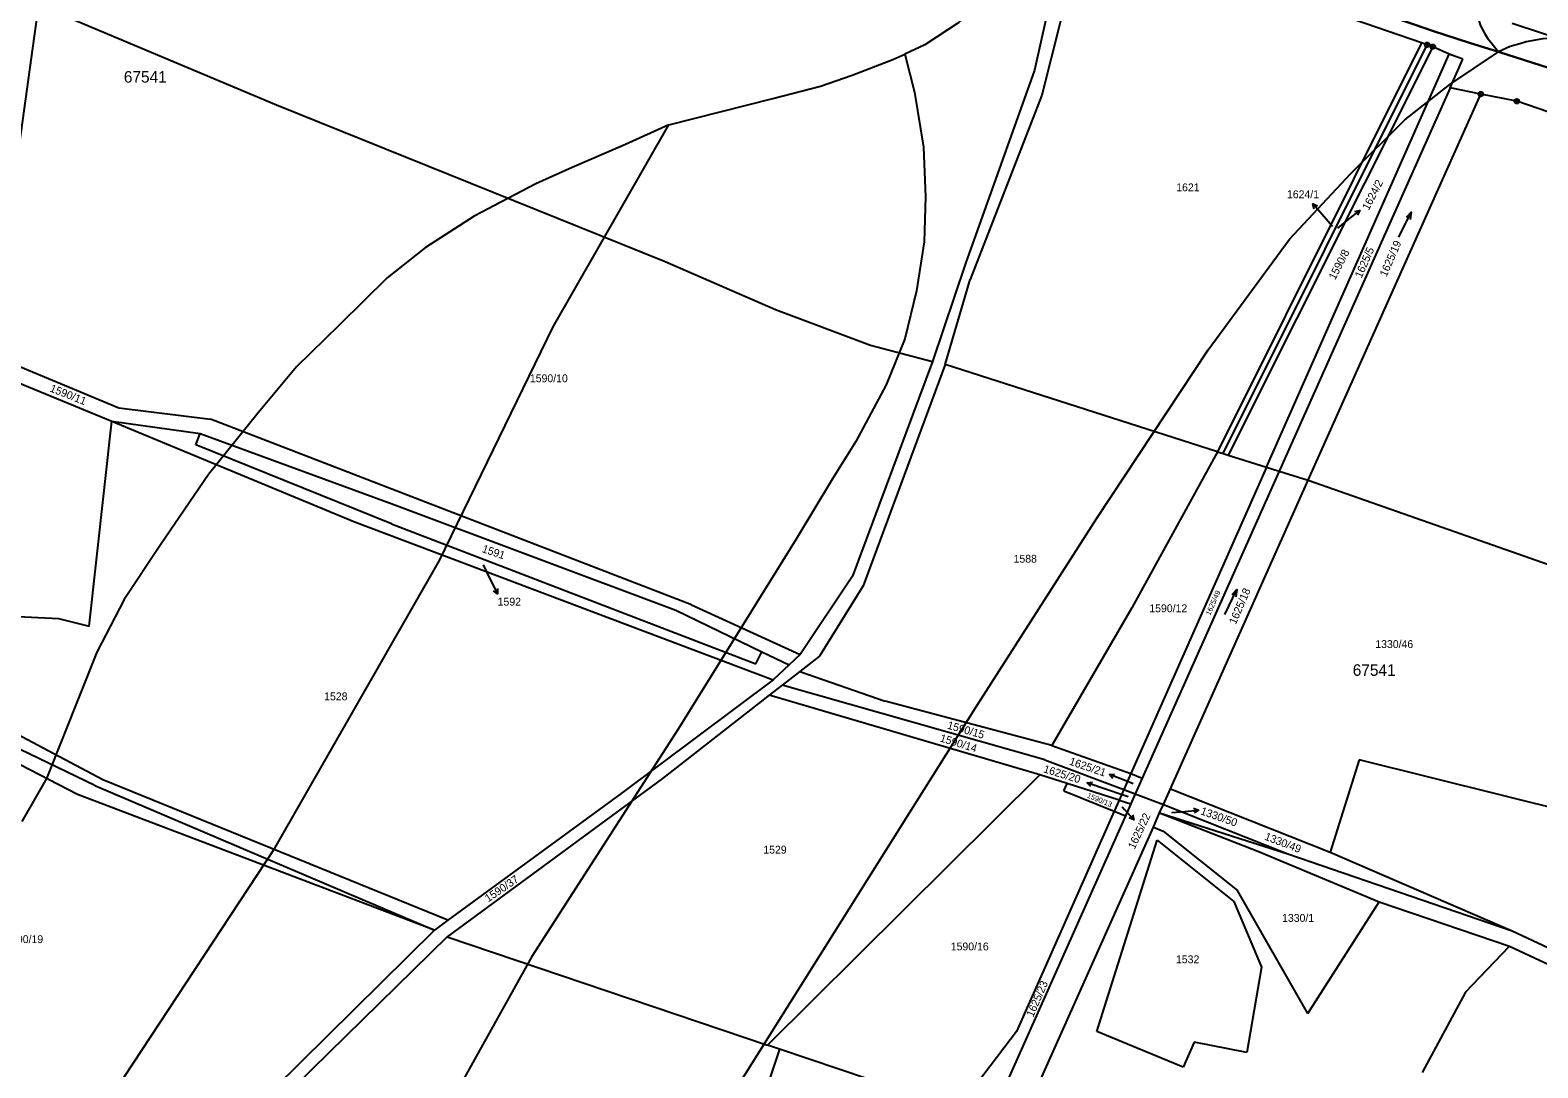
# Model space of a CAD drawing. Extents: x -546762 to -540209, y -1046851 to -1035694.
# Drawn here: x -543306.6 to -542979.8, y -1040992 to -1040767.2 of the extents above; entities that cross this region are included whole.
import ezdxf

# ---------------------------------------------------------------- set-up
doc = ezdxf.new("R2010")
doc.units = 0
for name, color, linetype in [('Vrstva 1', 7, 'Continuous'), ('Vrstva 13', 7, 'Continuous'), ('Vrstva 16', 7, 'Continuous'), ('Vrstva 18', 7, 'Continuous'), ('Vrstva 24', 7, 'Continuous'), ('Vrstva 25', 7, 'Continuous'), ('Vrstva 52', 7, 'Continuous'), ('Vrstva 53', 7, 'Continuous'), ('Vrstva 6', 7, 'Continuous')]:
    doc.layers.add(name, color=color, linetype=linetype)

msp = doc.modelspace()

# ---------------------------------------------------------------- linework, layer by layer
at = {"layer": 'Vrstva 1'}
for p, q in [((-543005, -1040769.92), (-543049.24, -1040858.55)), ((-543047.99, -1040858.94), (-543003.78, -1040770.34)), ((-543002.53, -1040770.77), (-543046.92, -1040859.27)), ((-543038.63, -1040861.86), (-542999.04, -1040772.41)), ((-542998.79, -1040779.7), (-543035.86, -1040862.72)), ((-543029.54, -1040864.69), (-542992.16, -1040781.03))]:
    msp.add_line(p, q, dxfattribs=at)
for points in [[(-542934.69, -1040782.44), (-542985.32, -1040765.72)], [(-543038.63, -1040861.86), (-543068.04, -1040928.27)], [(-543035.86, -1040862.72), (-543065.53, -1040929.24)], [(-543059.44, -1040931.59), (-543029.54, -1040864.69)], [(-543035.86, -1040862.72), (-543029.54, -1040864.69)], [(-543068.04, -1040928.27), (-543069.57, -1040931.73)], [(-543065.53, -1040929.24), (-543067.06, -1040932.67)], [(-543069.57, -1040931.73), (-543070.58, -1040934.02)], [(-543067.06, -1040932.67), (-543068.02, -1040934.83)], [(-543067.06, -1040932.67), (-543060.95, -1040934.96)], [(-543060.95, -1040934.96), (-543059.44, -1040931.59)], [(-543071.65, -1040936.44), (-543092.78, -1040984.15)], [(-543070.58, -1040934.02), (-543071.65, -1040936.44)], [(-543068.02, -1040934.83), (-543069.18, -1040937.44)], [(-543061.78, -1040936.82), (-543060.95, -1040934.96)], [(-543069.18, -1040937.44), (-543098.59, -1041003.36)], [(-543092.45, -1041005.44), (-543063.14, -1040939.88)], [(-543063.14, -1040939.88), (-543061.78, -1040936.82)], [(-543092.78, -1040984.15), (-543105.62, -1041000.99)]]:
    msp.add_lwpolyline(points, dxfattribs=at)
at = {"layer": 'Vrstva 13'}
for points in [[(-543005, -1040769.92), (-543077.88, -1040744.87)], [(-543005, -1040769.92), (-543077.88, -1040744.87)], [(-543003.78, -1040770.34), (-543005, -1040769.92)], [(-543003.78, -1040770.34), (-543005, -1040769.92)], [(-543002.53, -1040770.77), (-543003.78, -1040770.34)], [(-543002.53, -1040770.77), (-543003.78, -1040770.34)], [(-542999.04, -1040772.41), (-543002.53, -1040770.77)], [(-542999.04, -1040772.41), (-543002.53, -1040770.77)], [(-542996.01, -1040773.47), (-542999.04, -1040772.41)], [(-542996.01, -1040773.47), (-542999.04, -1040772.41)], [(-542998.79, -1040779.7), (-542996.01, -1040773.47)], [(-542998.79, -1040779.7), (-542996.01, -1040773.47)], [(-542992.16, -1040781.03), (-542998.79, -1040779.7)], [(-542992.16, -1040781.03), (-542998.79, -1040779.7)], [(-542984.34, -1040782.59), (-542992.16, -1040781.03)], [(-542984.34, -1040782.59), (-542992.16, -1040781.03)], [(-542880.25, -1040818.3), (-542984.34, -1040782.59)], [(-542880.25, -1040818.3), (-542984.34, -1040782.59)]]:
    msp.add_lwpolyline(points, dxfattribs=at)
at = {"layer": 'Vrstva 16'}
for p, q in [((-543026.61, -1040807.07), (-543028.57, -1040804.8)), ((-543020.73, -1040808.14), (-543018.4, -1040806.25)), ((-543206.66, -1040886.64), (-543205.33, -1040889.33)), ((-543069.86, -1040929.56), (-543072.66, -1040928.48)), ((-543074.63, -1040931.26), (-543077.47, -1040930.29)), ((-543069.36, -1040936.05), (-543067.36, -1040938.29)), ((-543056.34, -1040936.47), (-543053.35, -1040936.19))]:
    msp.add_line(p, q, dxfattribs=at)
for points in [[(-543028.3, -1040805.88), (-543028.57, -1040804.8), (-543027.54, -1040805.23)], [(-543024.3, -1040809.74), (-543026.61, -1040807.07)], [(-543023.15, -1040810.1), (-543020.73, -1040808.14)], [(-543019.49, -1040806.49), (-543018.4, -1040806.25), (-543018.86, -1040807.27)], [(-543208.45, -1040883.01), (-543206.66, -1040886.64)], [(-543205.33, -1040888.21), (-543205.33, -1040889.33), (-543206.22, -1040888.65)], [(-543076.68, -1040931.09), (-543077.47, -1040930.29), (-543076.36, -1040930.14)], [(-543071.91, -1040929.31), (-543072.66, -1040928.48), (-543071.55, -1040928.38)], [(-543067.48, -1040930.47), (-543069.86, -1040929.56)], [(-543068.63, -1040933.3), (-543074.63, -1040931.26)], [(-543069.89, -1040935.46), (-543069.36, -1040936.05)], [(-543059.12, -1040936.73), (-543056.34, -1040936.47)], [(-543054.4, -1040935.79), (-543053.35, -1040936.19), (-543054.3, -1040936.78)], [(-543067.65, -1040937.21), (-543067.36, -1040938.29), (-543068.4, -1040937.87)]]:
    msp.add_lwpolyline(points, dxfattribs=at)
at = {"layer": 'Vrstva 24'}
for centre, radius in [((-543003.78, -1040770.34), 0.5), ((-543003.78, -1040770.34), 0.1), ((-543002.53, -1040770.77), 0.5), ((-543002.53, -1040770.77), 0.1), ((-542992.16, -1040781.03), 0.5), ((-542992.16, -1040781.03), 0.1), ((-542984.34, -1040782.59), 0.5), ((-542984.34, -1040782.59), 0.1)]:
    msp.add_circle(centre, radius, dxfattribs=at)
at = {"layer": 'Vrstva 25'}
for points in [[(-543009.89, -1040812.02), (-543007.25, -1040806.64), (-543008.36, -1040807.76)], [(-543007.25, -1040806.64), (-543007.46, -1040808.2)], [(-543047.61, -1040893.81), (-543045.05, -1040888.39), (-543046.14, -1040889.53)], [(-543045.05, -1040888.39), (-543045.24, -1040889.96)]]:
    msp.add_lwpolyline(points, dxfattribs=at)
at = {"layer": 'Vrstva 52'}
for points in [[(-542982.34, -1040726.85), (-542985.01, -1040731.63), (-542988.94, -1040740.51), (-542990.81, -1040744.61), (-542992.26, -1040749.65), (-542993.29, -1040753.58), (-542993.51, -1040757.47), (-542993.51, -1040760.4), (-542993.26, -1040762.6), (-542992.78, -1040764.45), (-542992.57, -1040765.08), (-542992.19, -1040766.26), (-542991.41, -1040767.67), (-542991.32, -1040767.83), (-542990.73, -1040768.89), (-542989.7, -1040770.16)], [(-543085.78, -1040738.2), (-543090.89, -1040747.49), (-543095.61, -1040754.88), (-543099.97, -1040760.7), (-543105.3, -1040765.54), (-543112.69, -1040770.39), (-543117.02, -1040772.37)], [(-543085.78, -1040738.2), (-543079.73, -1040740.37), (-543076.8, -1040741.42), (-543059.07, -1040747.79), (-543036.45, -1040755.62), (-543002.41, -1040767.4), (-542994.61, -1040769.9), (-542988.31, -1040771.92)], [(-542988.31, -1040771.92), (-542994.61, -1040769.9), (-543002.41, -1040767.4), (-543059.07, -1040747.79), (-543076.8, -1040741.42), (-543079.73, -1040740.37), (-543085.78, -1040738.2)], [(-542949.59, -1040773.02), (-542956.25, -1040771.14), (-542958.47, -1040770.67), (-542961.88, -1040769.94), (-542967.77, -1040769), (-542973.4, -1040768.66), (-542978.7, -1040769.09), (-542982.28, -1040769.69), (-542983.7, -1040770.12), (-542985.75, -1040770.74), (-542988.31, -1040771.92)], [(-543168.15, -1040787.72), (-543145.63, -1040782.02), (-543135.33, -1040779.36), (-543128.43, -1040776.93), (-543119.59, -1040773.54), (-543117.02, -1040772.37)], [(-543162.8, -1041011.25), (-543101.67, -1040914.04), (-543075.39, -1040872.9), (-543051.23, -1040836.43), (-543033.64, -1040812.47), (-543020.29, -1040798.26), (-543008.63, -1040786.6), (-542998.88, -1040778.96), (-542988.31, -1040771.92)], [(-543117.02, -1040772.37), (-543114.91, -1040780.64)], [(-542989.7, -1040770.16), (-542988.31, -1040771.92)], [(-542988.31, -1040771.92), (-542959.22, -1040781.23)], [(-542750.36, -1040868.71), (-542763.73, -1040862.75), (-542777.64, -1040856.56), (-542816.73, -1040839.15), (-542851.59, -1040821.98), (-542893.18, -1040804.96), (-542959.22, -1040781.23), (-542988.31, -1040771.92)], [(-543114.91, -1040780.64), (-543113, -1040792.52), (-543112.57, -1040803.33), (-543112.79, -1040813.08), (-543114.48, -1040823.69), (-543117.02, -1040834.08), (-543121.05, -1040844.04), (-543127.62, -1040856.34), (-543132.71, -1040864.4), (-543140.55, -1040877.5), (-543166.14, -1040918.69), (-543197.89, -1040967.9), (-543214.21, -1040997.22), (-543233.03, -1041028.81), (-543244.9, -1041062.1), (-543267.79, -1041121.9), (-543281.99, -1041158.59), (-543291.42, -1041184.35), (-543299.54, -1041204.34), (-543308.14, -1041219.86)], [(-543322.15, -1041054.55), (-543304.35, -1041022.63), (-543293.87, -1041005.52), (-543253.63, -1040944.47), (-543217.93, -1040882.13), (-543193.27, -1040831.47), (-543168.15, -1040787.72)], [(-543168.15, -1040787.72), (-543177.6, -1040791.96), (-543189.11, -1040796.93), (-543197, -1040800.47), (-543210.35, -1040807.47), (-543220.95, -1040814.25), (-543229.21, -1040820.83), (-543239.6, -1040831.01), (-543248.92, -1040840.12), (-543257.19, -1040850.09), (-543268, -1040863.45), (-543278.38, -1040878.72), (-543286.23, -1040890.59), (-543292.22, -1040901.95), (-543303.12, -1040929.34), (-543308.45, -1040938.67)]]:
    msp.add_lwpolyline(points, dxfattribs=at)
at = {"layer": 'Vrstva 6'}
for points in [[(-543082.47, -1040747.02), (-543088.92, -1040775.84)], [(-543079.31, -1040749.44), (-543087.29, -1040781.31)], [(-543304.84, -1040761.68), (-543315.35, -1040837.41)], [(-543304.84, -1040761.68), (-543253.23, -1040783.35)], [(-543088.92, -1040775.84), (-543103.88, -1040817.75)], [(-543087.29, -1040781.31), (-543102.83, -1040821.2)], [(-543253.23, -1040783.35), (-543168.94, -1040817.3)], [(-543168.94, -1040817.3), (-543145.07, -1040827.73)], [(-543103.88, -1040817.75), (-543110.99, -1040838.96)], [(-543108.28, -1040839.65), (-543102.83, -1040821.2)], [(-543145.07, -1040827.73), (-543124.49, -1040835.48)], [(-543344.09, -1040829.21), (-543288.97, -1040851.94)], [(-543315.35, -1040837.41), (-543287.43, -1040849.04)], [(-543124.49, -1040835.48), (-543110.99, -1040838.96)], [(-543110.99, -1040838.96), (-543128.34, -1040885.47)], [(-543108.28, -1040839.65), (-543126.05, -1040887.6)], [(-543049.24, -1040858.55), (-543108.28, -1040839.65)], [(-543287.43, -1040849.04), (-543267.56, -1040851.45)], [(-543163.28, -1040891.74), (-543267.56, -1040851.45)], [(-543293.84, -1040896.35), (-543288.97, -1040851.94)], [(-543288.97, -1040851.94), (-543236.44, -1040873.63)], [(-543288.97, -1040851.94), (-543269.8, -1040854.6)], [(-543270.71, -1040857.01), (-543269.8, -1040854.6)], [(-543269.8, -1040854.6), (-543227.81, -1040869.95)], [(-543228.33, -1040874.14), (-543270.71, -1040857.01)], [(-543049.24, -1040858.55), (-543067.82, -1040892.35)], [(-543049.24, -1040858.55), (-543047.99, -1040858.94)], [(-543047.99, -1040858.94), (-543046.92, -1040859.27)], [(-543046.92, -1040859.27), (-543038.63, -1040861.86)], [(-543038.63, -1040861.86), (-543035.86, -1040862.72)], [(-543029.54, -1040864.69), (-542977.22, -1040883.04)], [(-543227.81, -1040869.95), (-543166.68, -1040892.88)], [(-543236.44, -1040873.63), (-543145.58, -1040908)], [(-543228.33, -1040874.14), (-543149.32, -1040904.48)], [(-543128.34, -1040885.47), (-543139.71, -1040902.45)], [(-543126.05, -1040887.6), (-543135.51, -1040902.85)], [(-543332.83, -1040893.08), (-543300.49, -1040894.65)], [(-543166.68, -1040892.88), (-543148.02, -1040901.88)], [(-543163.28, -1040891.74), (-543139.71, -1040902.45)], [(-543067.82, -1040892.35), (-543085.17, -1040922.17)], [(-543300.49, -1040894.65), (-543293.84, -1040896.35)], [(-543149.32, -1040904.48), (-543148.02, -1040901.88)], [(-543148.02, -1040901.88), (-543142.12, -1040904.73)], [(-543139.71, -1040902.45), (-543142.12, -1040904.73)], [(-543135.51, -1040902.85), (-543139.8, -1040906.18)], [(-543142.12, -1040904.73), (-543145.58, -1040908)], [(-543139.8, -1040906.18), (-543143.58, -1040909.12)], [(-543139.8, -1040906.18), (-543121.25, -1040912.58)], [(-543290.9, -1040929.66), (-543330.72, -1040908.55)], [(-543145.58, -1040908), (-543178.48, -1040932.62)], [(-543143.58, -1040909.12), (-543146.41, -1040911.32)], [(-543086.64, -1040925.33), (-543143.58, -1040909.12)], [(-543296.36, -1040932.78), (-543333.73, -1040913.56)], [(-543292.63, -1040930.87), (-543331.36, -1040912.26)], [(-543146.41, -1040911.32), (-543169.54, -1040929.31)], [(-543087.73, -1040928.56), (-543146.41, -1040911.32)], [(-543085.17, -1040922.17), (-543121.25, -1040912.58)], [(-543085.17, -1040922.17), (-543068.04, -1040928.27)], [(-543086.64, -1040925.33), (-543069.57, -1040931.73)], [(-543018.52, -1040925.28), (-543024.81, -1040945.33)], [(-542972.31, -1040936.82), (-543018.52, -1040925.28)], [(-543216.07, -1040960.07), (-543290.9, -1040929.66)], [(-543169.54, -1040929.31), (-543216.26, -1040963.63)], [(-543146.76, -1040987.1), (-543087.73, -1040928.56)], [(-543081.83, -1040930.44), (-543087.73, -1040928.56)], [(-543068.04, -1040928.27), (-543065.53, -1040929.24)], [(-543218.98, -1040962.2), (-543296.36, -1040932.78)], [(-543292.63, -1040930.87), (-543218.98, -1040962.2)], [(-543178.48, -1040932.62), (-543216.07, -1040960.07)], [(-543082.56, -1040932.04), (-543081.83, -1040930.44)], [(-543082.56, -1040932.04), (-543071.65, -1040936.44)], [(-543070.58, -1040934.02), (-543081.83, -1040930.44)], [(-543069.57, -1040931.73), (-543067.06, -1040932.67)], [(-543059.44, -1040931.59), (-543024.81, -1040945.33)], [(-543071.65, -1040936.44), (-543069.18, -1040937.44)], [(-543070.58, -1040934.02), (-543068.02, -1040934.83)], [(-543060.95, -1040934.96), (-543033.95, -1040945.67)], [(-543063.14, -1040939.88), (-543061.02, -1040940.74)], [(-543061.78, -1040936.82), (-543033.95, -1040945.67)], [(-543061.78, -1040936.82), (-543040.51, -1040945.08)], [(-543075.4, -1040984.15), (-543062.28, -1040942.71)], [(-543062.28, -1040942.71), (-543045.66, -1040956)], [(-543061.02, -1040940.74), (-543044.87, -1040953.61)], [(-543040.51, -1040945.08), (-543014.19, -1040956.08)], [(-543033.95, -1040945.67), (-542985.33, -1040962.33)], [(-543024.81, -1040945.33), (-542985.33, -1040962.33)], [(-543045.66, -1040956), (-543039.66, -1040970.22)], [(-543029.68, -1040980.26), (-543044.87, -1040953.61)], [(-543029.68, -1040980.26), (-543014.19, -1040956.08)], [(-543014.19, -1040956.08), (-542985.91, -1040965.69)], [(-543218.98, -1040962.2), (-543277.16, -1041019.66)], [(-543216.07, -1040960.07), (-543218.98, -1040962.2)], [(-542985.33, -1040962.33), (-542962.12, -1040973.22)], [(-543216.26, -1040963.63), (-543275.01, -1041021.25)], [(-543216.26, -1040963.63), (-543146.76, -1040987.1)], [(-542995.48, -1040975.63), (-542985.91, -1040965.69)], [(-542985.91, -1040965.69), (-542963.29, -1040976.25)], [(-543039.66, -1040970.22), (-543042.88, -1040988.72)], [(-542995.48, -1040975.63), (-543004.84, -1040993.04)], [(-543056.66, -1040991.9), (-543075.4, -1040984.15)], [(-543144.2, -1040987.96), (-543157.86, -1041028.95)], [(-543144.2, -1040987.96), (-543146.76, -1040987.1)], [(-543105.62, -1041000.99), (-543144.2, -1040987.96)], [(-543054.27, -1040986.47), (-543056.66, -1040991.9)], [(-543042.88, -1040988.72), (-543054.27, -1040986.47)]]:
    msp.add_lwpolyline(points, dxfattribs=at)

# ---------------------------------------------------------------- texts
at = {"layer": 'Vrstva 16'}
for s, p in [('1624/1', (-543034.17, -1040803.6)), ('1592', (-543205.29, -1040891.88))]:
    msp.add_text(s, height=1.7, dxfattribs=at).set_placement(p)
for s, rotation, p in [('1624/2', 62.8134, (-543016.45, -1040806.35)), ('1625/20', 342.9434, (-543087.1, -1040927.98)), ('1625/21', 341.2843, (-543081.52, -1040926.31)), ('1330/50', 340.5144, (-543053.05, -1040937.07)), ('1625/22', 64.7681, (-543067.2, -1040944.79))]:
    msp.add_text(s, height=1.7, rotation=rotation, dxfattribs=at).set_placement(p)
at = {"layer": 'Vrstva 18'}
for s, height, p in [('1621', 1.7, (-543058.17, -1040802.1)), ('1624/1', 0.1, (-543024.5, -1040809.74)), ('1624/2', 0.1, (-543023.36, -1040810.1)), ('1590/10', 1.7, (-543198.3, -1040843.48)), ('1588', 1.7, (-543093.44, -1040882.58)), ('1592', 0.1, (-543208.58, -1040883.01)), ('1590/12', 1.7, (-543064.01, -1040893.32)), ('1330/46', 1.7, (-543015.02, -1040901.07)), ('1528', 1.7, (-543242.9, -1040912.4)), ('1625/20', 0.1, (-543068.89, -1040933.3)), ('1625/21', 0.1, (-543067.72, -1040930.47)), ('1625/22', 0.1, (-543070.14, -1040935.46)), ('1330/50', 0.1, (-543059.38, -1040936.73)), ('1529', 1.7, (-543147.69, -1040945.62)), ('1330/1', 1.7, (-543035.23, -1040960.41)), ('1590/19', 1.7, (-543312.04, -1040965.01)), ('1590/16', 1.7, (-543107.05, -1040966.59)), ('1532', 1.7, (-543058.23, -1040969.38))]:
    msp.add_text(s, height=height, dxfattribs=at).set_placement(p)
for s, height, rotation, p in [('1590/8', 1.7, 62.8047, (-543023.72, -1040821.43)), ('1625/5', 1.7, 66.2966, (-543018, -1040821.04)), ('1625/19', 1.7, 66.4403, (-543012.6, -1040820.77)), ('1590/11', 1.7, 338.3704, (-543302.51, -1040845.44)), ('1591', 1.7, 341.0563, (-543208.82, -1040880.24)), ('1625/49', 1.14, 66.2554, (-543050.83, -1040894.1)), ('1625/18', 1.7, 66.5904, (-543045.27, -1040896.09)), ('1590/15', 1.7, 344.0813, (-543107.95, -1040918.51)), ('1590/14', 1.7, 342.8752, (-543109.54, -1040921.28)), ('1590/13', 1.14, 337.9707, (-543077.63, -1040933.45)), ('1330/49', 1.7, 338.8523, (-543039.17, -1040942.56)), ('1590/37', 1.7, 34.2935, (-543207.34, -1040956.21)), ('1625/23', 1.7, 66.6562, (-543089.19, -1040981.18))]:
    msp.add_text(s, height=height, rotation=rotation, dxfattribs=at).set_placement(p)
at = {"layer": 'Vrstva 53'}
for p in [(-543286.33, -1040778.56), (-543019.91, -1040907.1)]:
    msp.add_text('67541', height=2.5, dxfattribs=at).set_placement(p)

doc.saveas('drawing.dxf')
